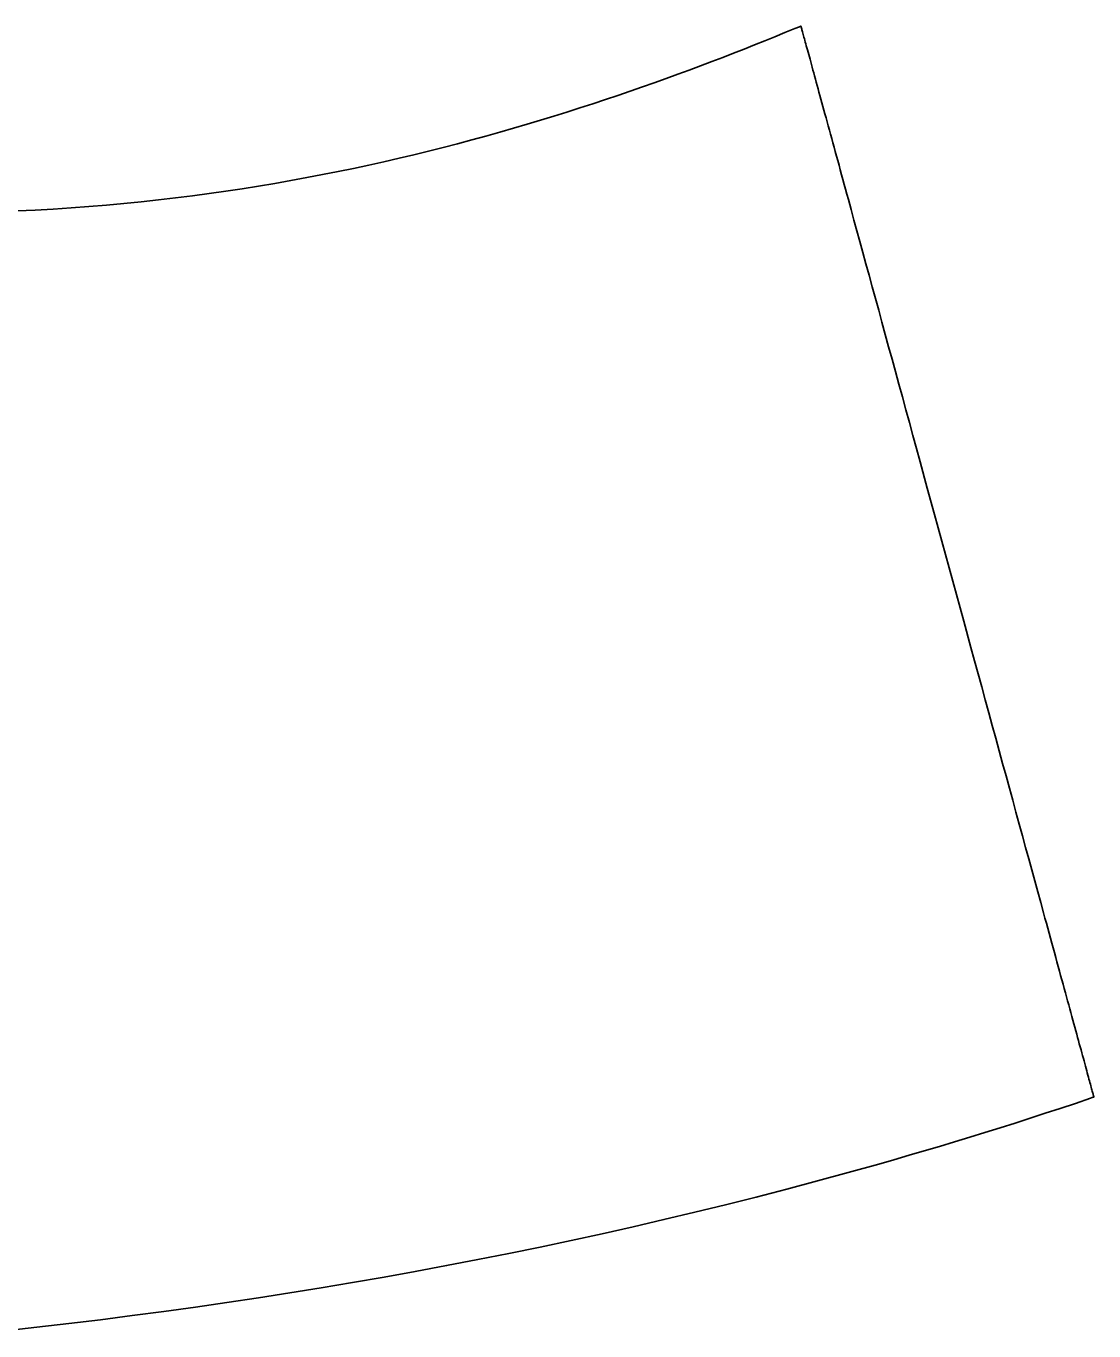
# Model space of a CAD drawing. Extents: x -7.3 to 34, y 0 to 22.
# Drawn here: x 2.74377 to 2.76665, y 0.71497 to 0.7429 of the extents above; entities that cross this region are included whole.
import ezdxf

# ---------------------------------------------------------------- set-up
doc = ezdxf.new("R2010")
doc.units = 0
doc.layers.add('SH_Text', color=7, linetype='Continuous')

msp = doc.modelspace()

# ---------------------------------------------------------------- linework, layer by layer
at = {"layer": 'SH_Text'}
for p, q in [((2.759817, 0.742677), (2.76003, 0.742763)), ((2.76003, 0.742763), (2.760239, 0.742849)), ((2.760239, 0.742849), (2.760342, 0.742891)), ((2.760342, 0.742891), (2.760368, 0.742902)), ((2.760368, 0.742902), (2.760371, 0.742903)), ((2.760371, 0.742903), (2.760372, 0.742903)), ((2.760372, 0.742903), (2.760372, 0.742903)), ((2.760372, 0.742903), (2.760372, 0.742903)), ((2.760372, 0.742903), (2.760373, 0.742901)), ((2.760373, 0.742901), (2.760374, 0.742897)), ((2.760374, 0.742897), (2.760376, 0.74289)), ((2.760376, 0.74289), (2.760379, 0.742881)), ((2.760379, 0.742881), (2.760382, 0.742869)), ((2.760382, 0.742869), (2.760386, 0.742856)), ((2.760386, 0.742856), (2.76039, 0.74284)), ((2.76039, 0.74284), (2.760395, 0.742822)), ((2.760395, 0.742822), (2.7604, 0.742801)), ((2.7604, 0.742801), (2.760407, 0.742779)), ((2.760407, 0.742779), (2.760413, 0.742754)), ((2.760413, 0.742754), (2.760421, 0.742727)), ((2.759157, 0.742413), (2.759381, 0.742501)), ((2.759381, 0.742501), (2.759601, 0.742589)), ((2.759601, 0.742589), (2.759817, 0.742677)), ((2.760421, 0.742727), (2.760429, 0.742698)), ((2.760429, 0.742698), (2.760437, 0.742667)), ((2.760437, 0.742667), (2.760446, 0.742634)), ((2.760446, 0.742634), (2.760456, 0.742599)), ((2.760456, 0.742599), (2.760466, 0.742562)), ((2.760466, 0.742562), (2.760477, 0.742522)), ((2.760477, 0.742522), (2.760488, 0.742481)), ((2.760488, 0.742481), (2.7605, 0.742438)), ((2.758462, 0.742144), (2.758697, 0.742234)), ((2.758697, 0.742234), (2.758929, 0.742324)), ((2.758929, 0.742324), (2.759157, 0.742413)), ((2.7605, 0.742438), (2.760512, 0.742392)), ((2.760512, 0.742392), (2.760525, 0.742345)), ((2.760525, 0.742345), (2.760539, 0.742296)), ((2.760539, 0.742296), (2.760553, 0.742245)), ((2.760553, 0.742245), (2.760567, 0.742192)), ((2.760567, 0.742192), (2.760582, 0.742137)), ((2.757735, 0.741872), (2.757981, 0.741963)), ((2.757981, 0.741963), (2.758224, 0.742054)), ((2.758224, 0.742054), (2.758462, 0.742144)), ((2.760582, 0.742137), (2.760598, 0.742081)), ((2.760598, 0.742081), (2.760614, 0.742022)), ((2.760614, 0.742022), (2.76063, 0.741962)), ((2.76063, 0.741962), (2.760647, 0.7419)), ((2.756976, 0.7416), (2.757232, 0.741691)), ((2.757232, 0.741691), (2.757486, 0.741782)), ((2.757486, 0.741782), (2.757735, 0.741872)), ((2.760647, 0.7419), (2.760665, 0.741836)), ((2.760665, 0.741836), (2.760683, 0.74177)), ((2.760683, 0.74177), (2.760701, 0.741703)), ((2.760701, 0.741703), (2.76072, 0.741634)), ((2.76072, 0.741634), (2.760739, 0.741563)), ((2.756184, 0.74133), (2.756452, 0.741419)), ((2.756452, 0.741419), (2.756715, 0.74151)), ((2.756715, 0.74151), (2.756976, 0.7416)), ((2.760739, 0.741563), (2.760759, 0.741491)), ((2.760759, 0.741491), (2.760779, 0.741417)), ((2.760779, 0.741417), (2.7608, 0.741341)), ((2.755361, 0.741063), (2.755639, 0.741151)), ((2.755639, 0.741151), (2.755913, 0.74124)), ((2.755913, 0.74124), (2.756184, 0.74133)), ((2.7608, 0.741341), (2.760821, 0.741264)), ((2.760821, 0.741264), (2.760843, 0.741185)), ((2.760843, 0.741185), (2.760865, 0.741104)), ((2.760865, 0.741104), (2.760887, 0.741022)), ((2.754215, 0.740716), (2.754507, 0.740801)), ((2.754507, 0.740801), (2.754795, 0.740888)), ((2.754795, 0.740888), (2.75508, 0.740975)), ((2.75508, 0.740975), (2.755361, 0.741063)), ((2.760887, 0.741022), (2.76091, 0.740939)), ((2.76091, 0.740939), (2.760934, 0.740854)), ((2.760934, 0.740854), (2.760957, 0.740767)), ((2.753321, 0.740466), (2.753622, 0.740548)), ((2.753622, 0.740548), (2.753921, 0.740632)), ((2.753921, 0.740632), (2.754215, 0.740716)), ((2.760957, 0.740767), (2.760981, 0.740679)), ((2.760981, 0.740679), (2.761006, 0.740589)), ((2.761006, 0.740589), (2.761031, 0.740499)), ((2.752081, 0.74015), (2.752396, 0.740227)), ((2.752396, 0.740227), (2.752707, 0.740305)), ((2.752707, 0.740305), (2.753016, 0.740385)), ((2.753016, 0.740385), (2.753321, 0.740466)), ((2.761031, 0.740499), (2.761056, 0.740406)), ((2.761056, 0.740406), (2.761082, 0.740312)), ((2.761082, 0.740312), (2.761108, 0.740217)), ((2.751116, 0.739929), (2.751441, 0.740001)), ((2.751441, 0.740001), (2.751763, 0.740074)), ((2.751763, 0.740074), (2.752081, 0.74015)), ((2.761108, 0.740217), (2.761134, 0.740121)), ((2.761134, 0.740121), (2.761161, 0.740023)), ((2.761161, 0.740023), (2.761188, 0.739924)), ((2.749786, 0.739659), (2.750123, 0.739723)), ((2.750123, 0.739723), (2.750457, 0.73979)), ((2.750457, 0.73979), (2.750788, 0.739858)), ((2.750788, 0.739858), (2.751116, 0.739929)), ((2.761188, 0.739924), (2.761216, 0.739823)), ((2.761216, 0.739823), (2.761243, 0.739722)), ((2.761243, 0.739722), (2.761272, 0.739618)), ((2.748051, 0.739369), (2.748404, 0.739422)), ((2.748404, 0.739422), (2.748754, 0.739478)), ((2.748754, 0.739478), (2.749101, 0.739536)), ((2.749101, 0.739536), (2.749445, 0.739596)), ((2.749445, 0.739596), (2.749786, 0.739659)), ((2.761272, 0.739618), (2.7613, 0.739514)), ((2.7613, 0.739514), (2.761329, 0.739409)), ((2.761329, 0.739409), (2.761358, 0.739302)), ((2.745869, 0.739104), (2.74624, 0.739141)), ((2.74624, 0.739141), (2.746609, 0.739181)), ((2.746609, 0.739181), (2.746974, 0.739224)), ((2.746974, 0.739224), (2.747336, 0.73927)), ((2.747336, 0.73927), (2.747695, 0.739318)), ((2.747695, 0.739318), (2.748051, 0.739369)), ((2.761358, 0.739302), (2.761388, 0.739194)), ((2.761388, 0.739194), (2.761418, 0.739085)), ((2.74358, 0.738946), (2.743969, 0.738964)), ((2.743969, 0.738964), (2.744355, 0.738985)), ((2.744355, 0.738985), (2.744738, 0.73901)), ((2.744738, 0.73901), (2.745118, 0.739038)), ((2.745118, 0.739038), (2.745495, 0.73907)), ((2.745495, 0.73907), (2.745869, 0.739104)), ((2.761418, 0.739085), (2.761448, 0.738975)), ((2.761448, 0.738975), (2.761509, 0.738751)), ((2.761509, 0.738751), (2.761571, 0.738523)), ((2.761571, 0.738523), (2.761635, 0.738291)), ((2.761635, 0.738291), (2.7617, 0.738055)), ((2.7617, 0.738055), (2.761765, 0.737815)), ((2.761765, 0.737815), (2.761832, 0.737571)), ((2.761832, 0.737571), (2.7619, 0.737324)), ((2.7619, 0.737324), (2.761968, 0.737073)), ((2.761968, 0.737073), (2.762038, 0.736819)), ((2.762038, 0.736819), (2.762108, 0.736562)), ((2.762108, 0.736562), (2.762179, 0.736303)), ((2.762179, 0.736303), (2.762251, 0.73604)), ((2.762251, 0.73604), (2.762324, 0.735775)), ((2.762324, 0.735775), (2.762397, 0.735507)), ((2.762397, 0.735507), (2.762471, 0.735237)), ((2.762471, 0.735237), (2.762546, 0.734965)), ((2.762546, 0.734965), (2.762621, 0.734691)), ((2.762621, 0.734691), (2.762696, 0.734415)), ((2.762696, 0.734415), (2.762772, 0.734137)), ((2.762772, 0.734137), (2.762848, 0.733858)), ((2.762848, 0.733858), (2.762925, 0.733578)), ((2.762925, 0.733578), (2.76308, 0.733014)), ((2.76308, 0.733014), (2.763235, 0.732446)), ((2.763235, 0.732446), (2.763547, 0.731305)), ((2.763547, 0.731305), (2.763704, 0.730735)), ((2.763704, 0.730735), (2.763859, 0.730166)), ((2.763859, 0.730166), (2.764014, 0.7296)), ((2.764014, 0.7296), (2.764091, 0.729318)), ((2.764091, 0.729318), (2.764168, 0.729037)), ((2.764168, 0.729037), (2.764245, 0.728758)), ((2.764245, 0.728758), (2.764321, 0.728481)), ((2.764321, 0.728481), (2.764396, 0.728205)), ((2.764396, 0.728205), (2.764471, 0.72793)), ((2.764471, 0.72793), (2.764546, 0.727658)), ((2.764546, 0.727658), (2.76462, 0.727388)), ((2.76462, 0.727388), (2.764693, 0.72712)), ((2.764693, 0.72712), (2.764766, 0.726855)), ((2.764766, 0.726855), (2.764838, 0.726592)), ((2.764838, 0.726592), (2.764909, 0.726332)), ((2.764909, 0.726332), (2.764979, 0.726075)), ((2.764979, 0.726075), (2.765049, 0.725821)), ((2.765049, 0.725821), (2.765117, 0.72557)), ((2.765117, 0.72557), (2.765185, 0.725322)), ((2.765185, 0.725322), (2.765252, 0.725078)), ((2.765252, 0.725078), (2.765318, 0.724838)), ((2.765318, 0.724838), (2.765382, 0.724602)), ((2.765382, 0.724602), (2.765446, 0.724369)), ((2.765446, 0.724369), (2.765508, 0.724141)), ((2.765508, 0.724141), (2.76557, 0.723917)), ((2.76557, 0.723917), (2.7656, 0.723807)), ((2.7656, 0.723807), (2.76563, 0.723698)), ((2.76563, 0.723698), (2.765659, 0.72359)), ((2.765659, 0.72359), (2.765689, 0.723483)), ((2.765689, 0.723483), (2.765718, 0.723377)), ((2.765718, 0.723377), (2.765746, 0.723273)), ((2.765746, 0.723273), (2.765774, 0.72317)), ((2.765774, 0.72317), (2.765802, 0.723068)), ((2.765802, 0.723068), (2.76583, 0.722967)), ((2.76583, 0.722967), (2.765857, 0.722868)), ((2.765857, 0.722868), (2.765884, 0.72277)), ((2.765884, 0.72277), (2.76591, 0.722673)), ((2.76591, 0.722673), (2.765936, 0.722578)), ((2.765936, 0.722578), (2.765962, 0.722484)), ((2.765962, 0.722484), (2.765987, 0.722392)), ((2.765987, 0.722392), (2.766012, 0.7223)), ((2.766012, 0.7223), (2.766037, 0.722211)), ((2.766037, 0.722211), (2.766061, 0.722123)), ((2.766061, 0.722123), (2.766085, 0.722036)), ((2.766085, 0.722036), (2.766108, 0.72195)), ((2.766108, 0.72195), (2.766131, 0.721867)), ((2.766131, 0.721867), (2.766154, 0.721784)), ((2.766154, 0.721784), (2.766176, 0.721704)), ((2.766176, 0.721704), (2.766197, 0.721625)), ((2.766197, 0.721625), (2.766219, 0.721547)), ((2.766219, 0.721547), (2.766239, 0.721471)), ((2.766239, 0.721471), (2.76626, 0.721397)), ((2.76626, 0.721397), (2.76628, 0.721324)), ((2.76628, 0.721324), (2.766299, 0.721254)), ((2.766299, 0.721254), (2.766318, 0.721184)), ((2.766318, 0.721184), (2.766336, 0.721117)), ((2.766336, 0.721117), (2.766354, 0.721051)), ((2.766354, 0.721051), (2.766372, 0.720987)), ((2.766372, 0.720987), (2.766389, 0.720925)), ((2.766389, 0.720925), (2.766406, 0.720864)), ((2.766406, 0.720864), (2.766422, 0.720805)), ((2.766422, 0.720805), (2.766437, 0.720749)), ((2.766437, 0.720749), (2.766452, 0.720694)), ((2.766452, 0.720694), (2.766467, 0.72064)), ((2.766467, 0.72064), (2.766481, 0.720589)), ((2.766481, 0.720589), (2.766494, 0.72054)), ((2.766494, 0.72054), (2.766507, 0.720492)), ((2.766507, 0.720492), (2.76652, 0.720447)), ((2.76652, 0.720447), (2.766532, 0.720403)), ((2.766532, 0.720403), (2.766543, 0.720362)), ((2.766543, 0.720362), (2.766554, 0.720322)), ((2.766554, 0.720322), (2.766564, 0.720285)), ((2.766564, 0.720285), (2.766574, 0.720249)), ((2.766574, 0.720249), (2.766583, 0.720216)), ((2.766583, 0.720216), (2.766592, 0.720185)), ((2.766592, 0.720185), (2.7666, 0.720155)), ((2.7666, 0.720155), (2.766607, 0.720128)), ((2.766607, 0.720128), (2.766614, 0.720103)), ((2.766251, 0.719842), (2.765929, 0.719735)), ((2.766573, 0.71995), (2.766251, 0.719842)), ((2.766613, 0.719964), (2.766573, 0.71995)), ((2.766633, 0.719971), (2.766613, 0.719964)), ((2.766614, 0.720103), (2.76662, 0.720081)), ((2.76662, 0.720081), (2.766626, 0.72006)), ((2.766626, 0.72006), (2.766631, 0.720042)), ((2.766631, 0.720042), (2.766635, 0.720025)), ((2.766643, 0.719974), (2.766633, 0.719971)), ((2.766635, 0.720025), (2.766639, 0.720012)), ((2.766639, 0.720012), (2.766642, 0.72)), ((2.766642, 0.72), (2.766645, 0.71999)), ((2.766648, 0.719976), (2.766643, 0.719974)), ((2.766645, 0.71999), (2.766647, 0.719983)), ((2.766647, 0.719983), (2.766648, 0.719979)), ((2.766648, 0.719979), (2.766649, 0.719976)), ((2.766649, 0.719976), (2.766648, 0.719976)), ((2.766649, 0.719976), (2.766649, 0.719976)), ((2.765607, 0.719629), (2.765284, 0.719525)), ((2.765929, 0.719735), (2.765607, 0.719629)), ((2.764638, 0.719319), (2.764314, 0.719218)), ((2.764961, 0.719421), (2.764638, 0.719319)), ((2.765284, 0.719525), (2.764961, 0.719421)), ((2.763665, 0.719019), (2.763341, 0.718921)), ((2.76399, 0.719118), (2.763665, 0.719019)), ((2.764314, 0.719218), (2.76399, 0.719118)), ((2.76269, 0.718729), (2.762364, 0.718635)), ((2.763015, 0.718825), (2.76269, 0.718729)), ((2.763341, 0.718921), (2.763015, 0.718825)), ((2.762038, 0.718542), (2.761385, 0.718359)), ((2.762364, 0.718635), (2.762038, 0.718542)), ((2.76073, 0.71818), (2.760074, 0.718006)), ((2.761385, 0.718359), (2.76073, 0.71818)), ((2.760074, 0.718006), (2.759417, 0.717836)), ((2.758759, 0.71767), (2.758099, 0.717509)), ((2.759417, 0.717836), (2.758759, 0.71767)), ((2.757438, 0.717352), (2.756776, 0.717199)), ((2.758099, 0.717509), (2.757438, 0.717352)), ((2.756113, 0.717051), (2.755449, 0.716906)), ((2.756776, 0.717199), (2.756113, 0.717051)), ((2.754784, 0.716766), (2.754117, 0.716629)), ((2.755449, 0.716906), (2.754784, 0.716766)), ((2.75345, 0.716497), (2.752782, 0.716369)), ((2.754117, 0.716629), (2.75345, 0.716497)), ((2.752112, 0.716244), (2.751442, 0.716124)), ((2.752782, 0.716369), (2.752112, 0.716244)), ((2.75077, 0.716007), (2.750098, 0.715894)), ((2.751442, 0.716124), (2.75077, 0.716007)), ((2.74875, 0.71568), (2.748075, 0.715579)), ((2.749425, 0.715786), (2.74875, 0.71568)), ((2.750098, 0.715894), (2.749425, 0.715786)), ((2.746723, 0.715387), (2.746045, 0.715297)), ((2.7474, 0.715481), (2.746723, 0.715387)), ((2.748075, 0.715579), (2.7474, 0.715481)), ((2.744688, 0.715127), (2.744008, 0.715047)), ((2.745367, 0.71521), (2.744688, 0.715127)), ((2.746045, 0.715297), (2.745367, 0.71521)), ((2.744008, 0.715047), (2.743328, 0.71497))]:
    msp.add_line(p, q, dxfattribs=at)
msp.add_lwpolyline([(2.74358, 0.738946), (2.743969, 0.738964), (2.744355, 0.738985), (2.744738, 0.73901), (2.745118, 0.739038), (2.745495, 0.73907), (2.745869, 0.739104), (2.74624, 0.739141), (2.746609, 0.739181), (2.746974, 0.739224), (2.747336, 0.73927), (2.747695, 0.739318), (2.748051, 0.739369), (2.748404, 0.739422), (2.748754, 0.739478), (2.749101, 0.739536), (2.749445, 0.739596), (2.749786, 0.739659), (2.750123, 0.739723), (2.750457, 0.73979), (2.750788, 0.739858), (2.751116, 0.739929), (2.751441, 0.740001), (2.751763, 0.740074), (2.752081, 0.74015), (2.752396, 0.740227), (2.752707, 0.740305), (2.753016, 0.740385), (2.753321, 0.740466), (2.753622, 0.740548), (2.753921, 0.740632), (2.754215, 0.740716), (2.754507, 0.740801), (2.754795, 0.740888), (2.75508, 0.740975), (2.755361, 0.741063), (2.755639, 0.741151), (2.755913, 0.74124), (2.756184, 0.74133), (2.756452, 0.741419), (2.756715, 0.74151), (2.756976, 0.7416), (2.757232, 0.741691), (2.757486, 0.741782), (2.757735, 0.741872), (2.757981, 0.741963), (2.758224, 0.742054), (2.758462, 0.742144), (2.758697, 0.742234), (2.758929, 0.742324), (2.759157, 0.742413), (2.759381, 0.742501), (2.759601, 0.742589), (2.759817, 0.742677), (2.76003, 0.742763), (2.760239, 0.742849), (2.760342, 0.742891), (2.760368, 0.742902), (2.760371, 0.742903), (2.760372, 0.742903), (2.760372, 0.742903), (2.760372, 0.742903), (2.760372, 0.742903), (2.760373, 0.742901), (2.760374, 0.742897), (2.760376, 0.74289), (2.760379, 0.742881), (2.760382, 0.742869), (2.760386, 0.742856), (2.76039, 0.74284), (2.760395, 0.742822), (2.7604, 0.742801), (2.760407, 0.742779), (2.760413, 0.742754), (2.760421, 0.742727), (2.760429, 0.742698), (2.760437, 0.742667), (2.760446, 0.742634), (2.760456, 0.742599), (2.760466, 0.742562), (2.760477, 0.742522), (2.760488, 0.742481), (2.7605, 0.742438), (2.760512, 0.742392), (2.760525, 0.742345), (2.760539, 0.742296), (2.760553, 0.742245), (2.760567, 0.742192), (2.760582, 0.742137), (2.760598, 0.742081), (2.760614, 0.742022), (2.76063, 0.741962), (2.760647, 0.7419), (2.760665, 0.741836), (2.760683, 0.74177), (2.760701, 0.741703), (2.76072, 0.741634), (2.760739, 0.741563), (2.760759, 0.741491), (2.760779, 0.741417), (2.7608, 0.741341), (2.760821, 0.741264), (2.760843, 0.741185), (2.760865, 0.741104), (2.760887, 0.741022), (2.76091, 0.740939), (2.760934, 0.740854), (2.760957, 0.740767), (2.760981, 0.740679), (2.761006, 0.740589), (2.761031, 0.740499), (2.761056, 0.740406), (2.761082, 0.740312), (2.761108, 0.740217), (2.761134, 0.740121), (2.761161, 0.740023), (2.761188, 0.739924), (2.761216, 0.739823), (2.761243, 0.739722), (2.761272, 0.739618), (2.7613, 0.739514), (2.761329, 0.739409), (2.761358, 0.739302), (2.761388, 0.739194), (2.761418, 0.739085), (2.761448, 0.738975), (2.761509, 0.738751), (2.761571, 0.738523), (2.761635, 0.738291), (2.7617, 0.738055), (2.761765, 0.737815), (2.761832, 0.737571), (2.7619, 0.737324), (2.761968, 0.737073), (2.762038, 0.736819), (2.762108, 0.736562), (2.762179, 0.736303), (2.762251, 0.73604), (2.762324, 0.735775), (2.762397, 0.735507), (2.762471, 0.735237), (2.762546, 0.734965), (2.762621, 0.734691), (2.762696, 0.734415), (2.762772, 0.734137), (2.762848, 0.733858), (2.762925, 0.733578), (2.76308, 0.733014), (2.763235, 0.732446), (2.763547, 0.731305), (2.763704, 0.730735), (2.763859, 0.730166), (2.764014, 0.7296), (2.764091, 0.729318), (2.764168, 0.729037), (2.764245, 0.728758), (2.764321, 0.728481), (2.764396, 0.728205), (2.764471, 0.72793), (2.764546, 0.727658), (2.76462, 0.727388), (2.764693, 0.72712), (2.764766, 0.726855), (2.764838, 0.726592), (2.764909, 0.726332), (2.764979, 0.726075), (2.765049, 0.725821), (2.765117, 0.72557), (2.765185, 0.725322), (2.765252, 0.725078), (2.765318, 0.724838), (2.765382, 0.724602), (2.765446, 0.724369), (2.765508, 0.724141), (2.76557, 0.723917), (2.7656, 0.723807), (2.76563, 0.723698), (2.765659, 0.72359), (2.765689, 0.723483), (2.765718, 0.723377), (2.765746, 0.723273), (2.765774, 0.72317), (2.765802, 0.723068), (2.76583, 0.722967), (2.765857, 0.722868), (2.765884, 0.72277), (2.76591, 0.722673), (2.765936, 0.722578), (2.765962, 0.722484), (2.765987, 0.722392), (2.766012, 0.7223), (2.766037, 0.722211), (2.766061, 0.722123), (2.766085, 0.722036), (2.766108, 0.72195), (2.766131, 0.721867), (2.766154, 0.721784), (2.766176, 0.721704), (2.766197, 0.721625), (2.766219, 0.721547), (2.766239, 0.721471), (2.76626, 0.721397), (2.76628, 0.721324), (2.766299, 0.721254), (2.766318, 0.721184), (2.766336, 0.721117), (2.766354, 0.721051), (2.766372, 0.720987), (2.766389, 0.720925), (2.766406, 0.720864), (2.766422, 0.720805), (2.766437, 0.720749), (2.766452, 0.720694), (2.766467, 0.72064), (2.766481, 0.720589), (2.766494, 0.72054), (2.766507, 0.720492), (2.76652, 0.720447), (2.766532, 0.720403), (2.766543, 0.720362), (2.766554, 0.720322), (2.766564, 0.720285), (2.766574, 0.720249), (2.766583, 0.720216), (2.766592, 0.720185), (2.7666, 0.720155), (2.766607, 0.720128), (2.766614, 0.720103), (2.76662, 0.720081), (2.766626, 0.72006), (2.766631, 0.720042), (2.766635, 0.720025), (2.766639, 0.720012), (2.766642, 0.72), (2.766645, 0.71999), (2.766647, 0.719983), (2.766648, 0.719979), (2.766649, 0.719976), (2.766649, 0.719976), (2.766648, 0.719976), (2.766643, 0.719974), (2.766633, 0.719971), (2.766613, 0.719964), (2.766573, 0.71995), (2.766251, 0.719842), (2.765929, 0.719735), (2.765607, 0.719629), (2.765284, 0.719525), (2.764961, 0.719421), (2.764638, 0.719319), (2.764314, 0.719218), (2.76399, 0.719118), (2.763665, 0.719019), (2.763341, 0.718921), (2.763015, 0.718825), (2.76269, 0.718729), (2.762364, 0.718635), (2.762038, 0.718542), (2.761385, 0.718359), (2.76073, 0.71818), (2.760074, 0.718006), (2.759417, 0.717836), (2.758759, 0.71767), (2.758099, 0.717509), (2.757438, 0.717352), (2.756776, 0.717199), (2.756113, 0.717051), (2.755449, 0.716906), (2.754784, 0.716766), (2.754117, 0.716629), (2.75345, 0.716497), (2.752782, 0.716369), (2.752112, 0.716244), (2.751442, 0.716124), (2.75077, 0.716007), (2.750098, 0.715894), (2.749425, 0.715786), (2.74875, 0.71568), (2.748075, 0.715579), (2.7474, 0.715481), (2.746723, 0.715387), (2.746045, 0.715297), (2.745367, 0.71521), (2.744688, 0.715127), (2.744008, 0.715047), (2.743328, 0.71497)], dxfattribs=at)

doc.saveas('drawing.dxf')
